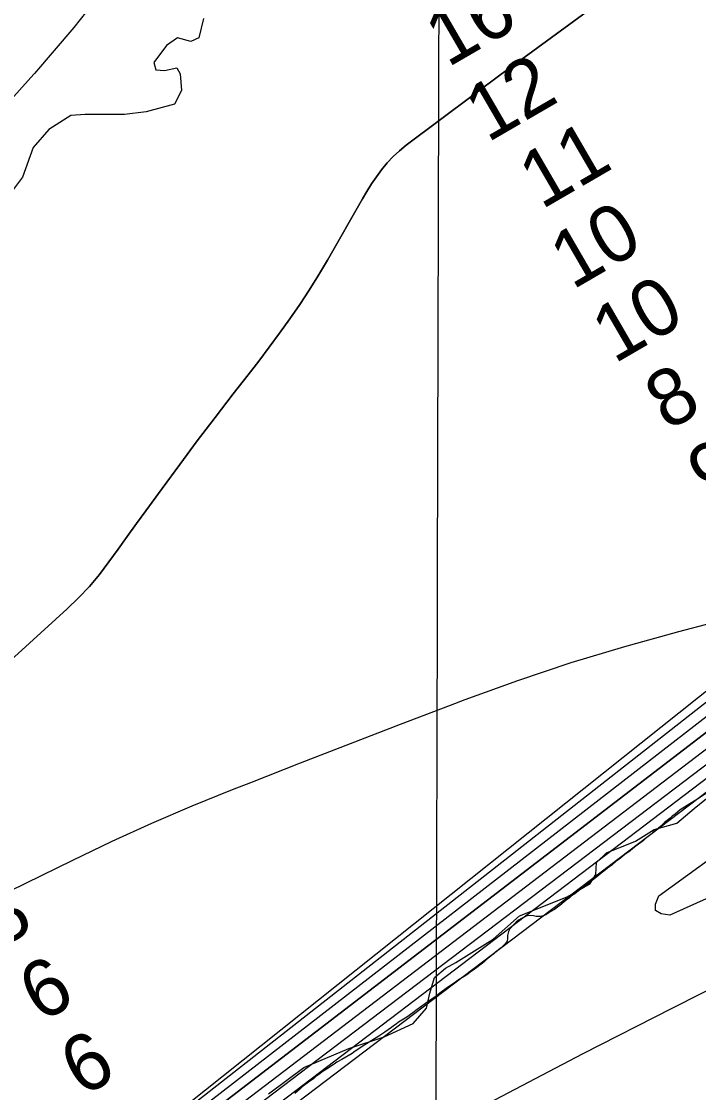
# Model space of a CAD drawing. Extents: x 3161665 to 3199565, y 885729 to 911164.
# Drawn here: x 3186332 to 3187129, y 907060 to 908320 of the extents above; entities that cross this region are included whole.
import ezdxf

# ---------------------------------------------------------------- set-up
doc = ezdxf.new("R2010")
doc.units = 0
for name, color, linetype in [('V-GRID-MAJR', 7, 'Continuous'), ('V-RIVR-EDGE', 7, 'Continuous'), ('V-RIVR-RANG', 7, 'Continuous'), ('V-SITE-VEGE', 7, 'Continuous'), ('V-TOPO-DPTH', 7, 'Continuous'), ('V-TOPO-MAJR', 7, 'Continuous'), ('V-TOPO-MINR', 7, 'Continuous'), ('V-TOPO-WATR', 7, 'Continuous')]:
    doc.layers.add(name, color=color, linetype=linetype)

msp = doc.modelspace()

# ---------------------------------------------------------------- linework, layer by layer
at = {"layer": 'V-GRID-MAJR'}
msp.add_spline([(3186778.469, 891137.72), (3186794.333, 897197.42), (3186810.2060000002, 903260.204), (3186826.079, 909323.034), (3186826.0870000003, 909326.073)], degree=3, dxfattribs=at)
at = {"layer": 'V-RIVR-EDGE'}
for points in [[(3186546.4575462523, 908323.9602936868), (3186541.0048265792, 908301.307611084), (3186531.2801394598, 908297.014292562), (3186515.640463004, 908301.3703298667), (3186502.665762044, 908292.2280122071), (3186488.04537031, 908272.2963516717), (3186490.1826884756, 908263.6563369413), (3186500.4336984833, 908262.5516479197), (3186515.0127225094, 908265.753621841), (3186518.773045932, 908258.7286057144), (3186520.3440079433, 908239.2965792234), (3186512.208965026, 908223.1265765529), (3186478.7269062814, 908214.0349676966), (3186453.3545360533, 908210.8596826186), (3186442.561189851, 908210.8863714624), (3186406.943147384, 908210.9744446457), (3186390.2107918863, 908209.9364777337), (3186364.265393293, 908193.2708443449), (3186345.864661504, 908172.2691902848), (3186333.365574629, 908137.2215072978), (3186319.28751909, 908118.3678469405)], [(3186622.959694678, 907058.1559484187), (3186664.3313525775, 907089.350549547), (3186717.417780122, 907111.8225997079), (3186758.7453699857, 907125.1954632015), (3186793.124584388, 907141.1935831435), (3186808.81700742, 907158.9766268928), (3186812.7731642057, 907176.7886910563), (3186818.0344254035, 907195.032207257), (3186831.1026668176, 907206.301552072), (3186843.289732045, 907212.7916047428), (3186887.2608504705, 907240.5023446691), (3186918.1905982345, 907267.810652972), (3186974.3197614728, 907290.2751793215), (3187001.308400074, 907305.8568948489), (3187007.8543439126, 907316.2730090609), (3187008.759166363, 907330.6151848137), (3187020.5233781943, 907341.8877541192), (3187054.462541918, 907355.713566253), (3187076.665439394, 907369.5683988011), (3187103.1989796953, 907376.892335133), (3187123.671769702, 907394.2288792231), (3187138.045115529, 907405.9296760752)]]:
    msp.add_lwpolyline(points, dxfattribs=at)
at = {"layer": 'V-SITE-VEGE'}
for p, q in [((3187138.08, 907412.0349999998), (3187128.608, 907405.6919999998)), ((3187118.4, 907399.7259999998), (3187107.257, 907392.4809999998)), ((3187123.779, 907402.6139999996), (3187118.4000000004, 907399.7259999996)), ((3187128.608, 907405.6919999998), (3187123.779, 907402.6139999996)), ((3187097.771, 907385.0319999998), (3187095.35, 907382.8489999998)), ((3187101.302, 907387.5759999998), (3187097.771, 907385.0319999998)), ((3187104.468, 907390.3019999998), (3187101.302, 907387.5759999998)), ((3187107.257, 907392.4809999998), (3187104.468, 907390.3019999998)), ((3187084.367, 907373.3889999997), (3187078.409, 907368.2959999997)), ((3187088.653, 907377.5789999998), (3187084.367, 907373.3889999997)), ((3187092.002, 907380.1229999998), (3187088.653, 907377.5789999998)), ((3187095.35, 907382.8489999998), (3187092.002, 907380.1229999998)), ((3187066.318, 907358.6659999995), (3187063.895, 907356.4829999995)), ((3187072.64, 907363.5709999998), (3187066.318, 907358.6659999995)), ((3187075.62, 907366.1169999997), (3187072.64, 907363.5709999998)), ((3187078.409, 907368.2959999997), (3187075.62, 907366.1169999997)), ((3187051.062, 907346.4909999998), (3187048.273, 907344.3119999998)), ((3187053.483, 907348.6759999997), (3187051.062, 907346.4909999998)), ((3187063.895, 907356.4829999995), (3187053.483, 907348.6759999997)), ((3187035.0670000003, 907334.1389999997), (3187031.535, 907331.6019999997)), ((3187042.137, 907339.7729999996), (3187035.0670000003, 907334.1389999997)), ((3187048.273, 907344.3119999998), (3187042.137, 907339.7729999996)), ((3187021.862, 907323.7849999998), (3187017.215, 907320.3359999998)), ((3187024.467, 907325.9679999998), (3187021.862, 907323.7849999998)), ((3187027.254, 907327.9599999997), (3187024.467, 907325.9679999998)), ((3187031.535, 907331.6019999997), (3187027.254, 907327.9599999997)), ((3187004.005, 907309.7969999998), (3186998.609, 907305.2499999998)), ((3187011.259, 907315.4269999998), (3187004.005, 907309.7969999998)), ((3187014.237, 907317.9739999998), (3187011.259, 907315.4269999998)), ((3187017.215, 907320.3359999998), (3187014.237, 907317.9739999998)), ((3186989.313, 907298.3519999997), (3186983.177, 907293.8139999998)), ((3186992.285, 907300.3449999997), (3186989.313, 907298.3519999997)), ((3186995.8170000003, 907303.0689999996), (3186992.2850000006, 907300.3449999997)), ((3186998.609, 907305.2499999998), (3186995.8170000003, 907303.0689999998)), ((3186973.1380000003, 907286.3719999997), (3186965.505, 907279.8219999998)), ((3186976.855, 907289.0929999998), (3186973.1380000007, 907286.3719999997)), ((3186979.4620000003, 907291.2769999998), (3186976.855, 907289.0929999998)), ((3186983.177, 907293.8139999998), (3186979.4620000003, 907291.2769999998)), ((3186954.919, 907272.7569999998), (3186948.9760000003, 907268.9529999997)), ((3186959.187, 907275.2879999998), (3186954.919, 907272.7569999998)), ((3186962.9020000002, 907277.8249999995), (3186959.187, 907275.2879999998)), ((3186965.505, 907279.8219999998), (3186962.9020000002, 907277.8249999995)), ((3186911.428, 907257.7709999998), (3186906.944, 907252.6619999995)), ((3186914.407, 907260.3169999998), (3186911.428, 907257.7709999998)), ((3186916.83, 907262.6869999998), (3186914.407, 907260.3169999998)), ((3186919.613, 907264.3129999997), (3186916.83, 907262.6869999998)), ((3186925.915, 907267.3739999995), (3186919.613, 907264.3129999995)), ((3186929.4250000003, 907268.0709999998), (3186925.915, 907267.3739999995)), ((3186934.767, 907267.6409999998), (3186929.4250000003, 907268.0709999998)), ((3186937.894, 907267.0529999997), (3186934.767, 907267.6409999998)), ((3186942.873, 907267.1799999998), (3186937.894, 907267.0529999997)), ((3186945.828, 907267.6979999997), (3186942.873, 907267.18)), ((3186948.9760000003, 907268.9529999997), (3186945.828, 907267.6979999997)), ((3186905.062, 907249.1799999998), (3186904.09, 907244.7689999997)), ((3186906.944, 907252.6619999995), (3186905.062, 907249.1799999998)), ((3186898.972, 907232.4789999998), (3186896.551, 907230.2909999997)), ((3186901.767, 907235.2089999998), (3186898.972, 907232.4789999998)), ((3186903.643, 907237.9529999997), (3186901.767, 907235.2089999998)), ((3186904.051, 907241.2669999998), (3186903.643, 907237.9529999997)), ((3186904.09, 907244.7689999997), (3186904.051, 907241.2669999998)), ((3186885.203, 907221.2059999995), (3186879.061, 907216.1149999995)), ((3186887.804, 907223.0189999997), (3186885.203, 907221.2059999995)), ((3186890.036, 907225.0199999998), (3186887.804, 907223.0189999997)), ((3186896.551, 907230.2909999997), (3186890.036, 907225.0199999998)), ((3186876.454, 907213.7479999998), (3186867.897, 907207.0259999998)), ((3186879.061, 907216.1149999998), (3186876.454, 907213.7479999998)), ((3186853.77, 907196.8659999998), (3186847.4600000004, 907193.0689999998)), ((3186857.301, 907199.2209999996), (3186853.77, 907196.8659999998)), ((3186860.275, 907201.3999999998), (3186857.301, 907199.2209999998)), ((3186865.29, 907204.8449999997), (3186860.275, 907201.3999999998)), ((3186867.897, 907207.0259999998), (3186865.29, 907204.8449999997)), ((3186833.339, 907183.2749999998), (3186826.089, 907178.0139999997)), ((3186841.329, 907188.7149999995), (3186833.339, 907183.2749999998)), ((3186847.46, 907193.0689999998), (3186841.329, 907188.7149999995)), ((3186818.465, 907172.0169999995), (3186811.9620000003, 907167.6699999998)), ((3186826.089, 907178.0139999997), (3186818.465, 907172.0169999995)), ((3186797.8370000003, 907157.5089999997), (3186792.8140000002, 907153.5139999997)), ((3186800.623, 907159.3199999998), (3186797.8370000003, 907157.5089999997)), ((3186803.412, 907161.5009999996), (3186800.623, 907159.3199999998)), ((3186811.9620000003, 907167.6699999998), (3186803.412, 907161.5009999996)), ((3186785.5700000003, 907148.6169999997), (3186775.915, 907142.4609999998)), ((3186792.8140000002, 907153.5139999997), (3186785.5700000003, 907148.6169999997)), ((3186767.363, 907136.2919999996), (3186759.56, 907131.0369999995)), ((3186769.966, 907138.2889999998), (3186767.363, 907136.2919999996)), ((3186772.94, 907140.2839999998), (3186769.966, 907138.2889999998)), ((3186775.915, 907142.4609999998), (3186772.94, 907140.2839999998)), ((3186752.685, 907126.1379999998), (3186733.19, 907114.0119999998)), ((3186759.56, 907131.0369999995), (3186752.6850000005, 907126.1379999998)), ((3186724.83, 907108.5769999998), (3186721.115, 907105.8549999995)), ((3186730.216, 907111.8329999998), (3186724.83, 907108.5769999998)), ((3186733.19, 907114.0119999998), (3186730.216, 907111.8329999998)), ((3186703.115, 907095.3689999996), (3186699.957, 907093.1939999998)), ((3186709.237, 907098.6169999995), (3186703.115, 907095.3689999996)), ((3186721.115, 907105.8549999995), (3186709.237, 907098.6169999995)), ((3186687.143, 907084.8629999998), (3186682.1210000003, 907081.0489999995)), ((3186692.898, 907088.4839999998), (3186687.143, 907084.8629999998)), ((3186696.986, 907091.2009999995), (3186692.8980000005, 907088.4839999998)), ((3186698.839, 907092.2869999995), (3186696.986, 907091.2009999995)), ((3186699.957, 907093.1939999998), (3186698.839, 907092.2869999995)), ((3186669.852, 907071.9729999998), (3186662.6, 907066.5269999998)), ((3186672.639, 907073.7849999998), (3186669.852, 907071.9729999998)), ((3186675.613, 907075.9619999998), (3186672.639, 907073.7849999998)), ((3186678.59, 907078.5099999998), (3186675.6130000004, 907075.9619999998)), ((3186682.1210000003, 907081.0489999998), (3186678.59, 907078.51)), ((3186656.828, 907061.4319999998), (3186653.662, 907058.7039999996)), ((3186659.995, 907064.3459999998), (3186656.828, 907061.4319999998)), ((3186662.6, 907066.5269999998), (3186659.995, 907064.3459999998))]:
    msp.add_line(p, q, dxfattribs=at)
at = {"layer": 'V-TOPO-DPTH'}
for points in [[(3187125.361280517, 908426.0303331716), (3186907.4706801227, 908266.2451446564), (3186896.5916936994, 908258.2441837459), (3186885.7274869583, 908250.2232616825), (3186874.8854497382, 908242.1723978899), (3186864.058192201, 908234.1015729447), (3186784.7957744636, 908174.8477341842), (3186776.848848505, 908168.3581197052), (3186769.3130640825, 908161.4564140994)], [(3187125.361280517, 908426.0303331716), (3186907.4706801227, 908266.2451446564), (3186896.5916936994, 908258.2441837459), (3186885.7274869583, 908250.2232616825), (3186874.8854497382, 908242.1723978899), (3186864.058192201, 908234.1015729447), (3186784.7957744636, 908174.8477341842), (3186776.848848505, 908168.3581197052), (3186769.3130640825, 908161.4564140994)], [(3188133.5693742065, 908216.9123493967), (3187311.399228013, 907607.7338262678), (3187288.614524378, 907592.7232070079), (3187265.8714401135, 907577.6500710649), (3187243.1907849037, 907562.4831600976), (3187220.551749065, 907547.2537324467), (3186488.2416489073, 906985.2035170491), (3186472.9256663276, 906975.5117660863), (3185695.8763320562, 906313.100574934), (3184911.4205519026, 905717.7384837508), (3184430.5306852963, 905301.0334637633), (3184409.835278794, 905286.7582835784), (3184389.1185088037, 905272.5142499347), (3184368.3696935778, 905258.3169361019), (3184347.5995148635, 905244.1507688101)], [(3185048.453935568, 905835.82111694), (3185661.0502711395, 906320.2183933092), (3186449.4203871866, 906984.6295795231), (3186456.3334629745, 906988.7966614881), (3186463.2266325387, 906992.9961596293), (3186470.089942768, 906997.2442820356), (3186476.9333467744, 907001.5248206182), (3187201.853722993, 907569.493202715), (3187226.663520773, 907586.3036319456), (3187251.519647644, 907603.0449655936), (3187276.4452681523, 907619.6826558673), (3187301.417217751, 907636.2512505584), (3187333.513360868, 907657.450556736), (3187342.2689386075, 907663.6171438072), (3187350.75600743, 907670.1136259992), (3187358.84031288, 907677.1049508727), (3188099.934853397, 908225.0837505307)], [(3185048.453935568, 905835.82111694), (3185661.0502711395, 906320.2183933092), (3186449.4203871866, 906984.6295795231), (3186456.3334629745, 906988.7966614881), (3186463.2266325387, 906992.9961596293), (3186470.089942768, 906997.2442820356), (3186476.9333467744, 907001.5248206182), (3187201.853722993, 907569.493202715), (3187226.663520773, 907586.3036319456), (3187251.519647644, 907603.0449655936), (3187276.4452681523, 907619.6826558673), (3187301.417217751, 907636.2512505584), (3187333.513360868, 907657.450556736), (3187342.2689386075, 907663.6171438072), (3187350.75600743, 907670.1136259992), (3187358.84031288, 907677.1049508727), (3188099.934853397, 908225.0837505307)], [(3186769.3130640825, 908161.4564140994), (3186762.393991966, 908153.9365718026), (3186755.8860613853, 908146.0046383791), (3186749.8542318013, 908137.6515644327), (3186744.038355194, 908129.1565407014), (3186738.5464080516, 908120.4485922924), (3186733.2704138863, 908111.5986940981), (3186692.0488306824, 908039.3957046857), (3186681.609586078, 908021.7402187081), (3186670.8200568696, 908004.3089941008), (3186659.5051007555, 907987.2141615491), (3186647.839860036, 907970.3435903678), (3186635.8121902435, 907953.7154402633), (3186623.6523623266, 907937.1857425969), (3186611.294297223, 907920.8037235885), (3186598.804073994, 907904.5201570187), (3186581.305395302, 907881.9893823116), (3186560.094589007, 907854.4180597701), (3186539.054293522, 907826.718452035), (3186518.269764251, 907798.8264165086), (3186497.6557457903, 907770.8060957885), (3186478.4248870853, 907744.4123363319), (3186467.531828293, 907729.4231383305), (3186456.663472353, 907714.4160965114), (3186445.832170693, 907699.382288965), (3186435.0255718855, 907684.3306376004), (3186423.797643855, 907669.6567510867), (3186411.988644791, 907655.4995891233), (3186399.3080391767, 907642.1175139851), (3186386.0463625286, 907629.2521633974), (3186235.0114921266, 907491.7464150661)], [(3186769.3130640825, 908161.4564140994), (3186762.393991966, 908153.9365718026), (3186755.8860613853, 908146.0046383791), (3186749.8542318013, 908137.6515644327), (3186744.038355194, 908129.1565407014), (3186738.5464080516, 908120.4485922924), (3186733.2704138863, 908111.5986940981), (3186692.0488306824, 908039.3957046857), (3186681.609586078, 908021.7402187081), (3186670.8200568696, 908004.3089941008), (3186659.5051007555, 907987.2141615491), (3186647.839860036, 907970.3435903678), (3186635.8121902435, 907953.7154402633), (3186623.6523623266, 907937.1857425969), (3186611.294297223, 907920.8037235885), (3186598.804073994, 907904.5201570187), (3186581.305395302, 907881.9893823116), (3186560.094589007, 907854.4180597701), (3186539.054293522, 907826.718452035), (3186518.269764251, 907798.8264165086), (3186497.6557457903, 907770.8060957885), (3186478.4248870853, 907744.4123363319), (3186467.531828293, 907729.4231383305), (3186456.663472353, 907714.4160965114), (3186445.832170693, 907699.382288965), (3186435.0255718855, 907684.3306376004), (3186423.797643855, 907669.6567510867), (3186411.988644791, 907655.4995891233), (3186399.3080391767, 907642.1175139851), (3186386.0463625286, 907629.2521633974), (3186235.0114921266, 907491.7464150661)]]:
    msp.add_lwpolyline(points, dxfattribs=at)
at = {"layer": 'V-TOPO-MAJR'}
msp.add_lwpolyline([(3183554.8327191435, 904485.5634827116), (3184331.946370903, 905198.1480481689), (3184405.393996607, 905247.4870532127), (3184438.6915015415, 905269.8124023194), (3184471.9585789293, 905292.1832336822), (3184951.8513719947, 905708.2344759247), (3184963.442538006, 905716.096737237), (3184975.0526644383, 905723.9307884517), (3184986.6912314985, 905731.7225245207), (3184998.348758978, 905739.4860504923), (3185668.2383271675, 906257.9348067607), (3185677.882575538, 906264.0096564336), (3185687.5551703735, 906270.0386673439), (3185697.270284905, 906275.9989201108), (3185707.0137459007, 906281.9133341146), (3186490.741362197, 906943.3868920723), (3186521.334050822, 906963.456032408), (3186551.838743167, 906983.6602827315), (3187280.536546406, 907538.1823990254), (3187286.0902281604, 907541.8584176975), (3187291.6588216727, 907545.5118079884), (3187297.237356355, 907549.1501126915), (3188101.275117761, 908138.901917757)], dxfattribs=at)
at = {"layer": 'V-TOPO-MINR'}
for points in [[(3186415.9453137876, 908341.4474200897), (3186393.6445207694, 908313.5175989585)], [(3186393.6445207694, 908313.5175989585), (3186370.6980749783, 908286.11575772), (3186347.321194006, 908259.0659030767), (3186346.75898152, 908258.4304985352), (3186323.1015815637, 908232.1870932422)], [(3183345.7022207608, 904357.4301179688), (3184350.79026614, 905259.5873319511), (3184366.945343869, 905270.679030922), (3184383.083283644, 905281.7955478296), (3184399.195516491, 905292.9492916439), (3184415.2906113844, 905304.1278533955), (3184926.3697796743, 905740.463966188), (3184955.0478813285, 905759.9251522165), (3184983.7965851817, 905779.2818901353), (3185666.9907013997, 906308.9828515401), (3186467.8756075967, 906984.6159499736), (3186478.8031900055, 906991.4536499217), (3187201.57503716, 907551.6380914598), (3187230.1636207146, 907570.938518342), (3187258.8051890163, 907590.1596371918), (3187287.526234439, 907609.2617939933), (3187316.3002646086, 907628.2846427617), (3187416.493951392, 907694.2256657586), (3188115.8819420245, 908221.1456825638)], [(3184347.5995148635, 905244.1507688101), (3184368.3696935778, 905258.3169361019), (3184389.1185088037, 905272.5142499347), (3184409.835278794, 905286.7582835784), (3184430.5306852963, 905301.0334637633), (3184911.4205519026, 905717.7384837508), (3185695.8763320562, 906313.100574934), (3186472.9256663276, 906975.5117660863), (3186488.2416489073, 906985.2035170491), (3187220.551749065, 907547.2537324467), (3187243.1907849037, 907562.4831600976), (3187265.8714401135, 907577.6500710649), (3187288.614524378, 907592.7232070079), (3187311.399228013, 907607.7338262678), (3188133.5693742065, 908216.9123493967)], [(3183335.628857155, 904306.7647557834), (3184341.5225269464, 905215.7365212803), (3184370.936027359, 905235.4908833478), (3184400.321513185, 905255.2867360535), (3184429.6649771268, 905275.1448247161), (3184458.980426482, 905295.0444040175), (3184938.4685970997, 905711.3901173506), (3184954.2762027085, 905722.1265278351), (3184970.109680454, 905732.824495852), (3184985.9819664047, 905743.4648001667), (3185001.880124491, 905754.0666620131), (3185654.941699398, 906261.3806717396), (3185668.863411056, 906270.2196470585), (3185682.826288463, 906278.9925859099), (3185696.8509144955, 906287.6664700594), (3185710.916706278, 906296.2743177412), (3186484.33136773, 906954.9463764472), (3186509.4630667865, 906971.2292642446), (3186534.522286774, 906987.6248462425), (3187279.507949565, 907553.5101391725), (3187290.6790758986, 907560.8635646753), (3187301.870333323, 907568.186543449), (3188173.3710655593, 908207.7356712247)], [(3183338.9601381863, 904323.4705632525), (3184344.50439948, 905229.4956293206), (3184369.7039648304, 905246.5577219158), (3184394.878533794, 905263.6565301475), (3184420.0156081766, 905280.8104118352), (3184445.127686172, 905298.0010091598), (3184924.9933732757, 905714.5579356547), (3184945.0451215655, 905728.1957537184), (3184965.12973965, 905741.7847992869), (3184985.263662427, 905755.3006861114), (3185677.8352137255, 906288.443898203), (3185696.3878484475, 906300.0150614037), (3185714.995292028, 906311.4990342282), (3186498.44581615, 906978.4709885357), (3186518.4323511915, 906991.3939333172), (3187255.9227992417, 907554.2086667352), (3187272.770869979, 907565.436226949), (3187289.664966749, 907576.5944118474), (3187306.589747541, 907587.7063465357), (3188152.792016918, 908212.4296193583)], [(3184994.8343742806, 905725.0163553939), (3185680.881476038, 906254.6115064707), (3185686.452135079, 906258.0937250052), (3185692.0390686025, 906261.5494219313), (3185697.650413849, 906264.9653364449), (3185703.2780335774, 906268.3547293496), (3186497.8135997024, 906930.6753540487), (3186513.2211782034, 906940.9141186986), (3186528.5846094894, 906951.2197879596), (3187290.550626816, 907528.968974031), (3187292.5194458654, 907530.4779795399), (3187292.69123971, 907530.5899134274), (3188204.2683190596, 908187.2206410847)], [(3184991.336648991, 905710.6522351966), (3185664.9516847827, 906231.8553297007), (3185666.9720435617, 906233.9973522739), (3185669.1074563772, 906236.0053701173), (3185671.415450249, 906237.8123808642), (3185673.8384981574, 906239.4853868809), (3185692.901366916, 906251.4089642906), (3185694.5934970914, 906252.4590031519), (3185696.2905469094, 906253.5009649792), (3185699.7043251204, 906255.5525804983), (3186547.3786697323, 906867.3250618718), (3186557.0684431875, 906873.9473179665), (3186785.115649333, 906996.0684746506), (3186888.975924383, 907051.1284789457), (3186993.1377268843, 907105.6060367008), (3187097.751820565, 907159.209924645), (3187202.6674416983, 907212.2313660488), (3187373.101766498, 907297.4706290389), (3187392.9908986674, 907307.5045189), (3187412.8326910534, 907317.6303793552), (3187432.603473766, 907327.894195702), (3187452.326916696, 907338.2499826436), (3188412.548658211, 907846.6879568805)], [(3186525.3532011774, 907044.5668125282), (3187240.629308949, 907614.1274493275), (3187243.9613582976, 907616.3867817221), (3187245.6336494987, 907617.5071363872), (3187249.4928241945, 907620.0704566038), (3187251.1461362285, 907621.3628309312), (3187251.655024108, 907621.8450590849), (3187251.980807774, 907622.7722357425), (3187251.8080341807, 907623.2001506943), (3187251.4674278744, 907623.6102289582), (3187242.885549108, 907629.2005555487), (3187237.880489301, 907631.6095335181), (3187232.7310639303, 907633.1302403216), (3187227.365090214, 907633.3185403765), (3187221.854750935, 907632.6185692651), (3187105.2341216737, 907602.2016706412), (3187041.6152869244, 907584.5001110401), (3186978.431310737, 907565.4375121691)], [(3186978.431310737, 907565.4375121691), (3186915.899622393, 907544.3333543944), (3186853.8027926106, 907521.8681573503), (3186836.499119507, 907515.2883038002), (3186777.6889894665, 907492.8153698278), (3186718.9282512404, 907470.2146425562), (3186660.241600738, 907447.4222253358), (3186601.6043420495, 907424.502014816), (3186580.1958543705, 907416.0935303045), (3186532.5596080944, 907396.6936077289), (3186485.269160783, 907376.5106734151), (3186438.497411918, 907355.1532214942), (3186392.0714620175, 907333.0127578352), (3186318.4302527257, 907296.7576950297)], [(3187317.4152611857, 907368.7906080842), (3187095.0243866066, 907268.7433838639), (3187084.642868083, 907270.2498964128), (3187078.3264745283, 907274.1144453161), (3187078.1077684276, 907281.5160487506), (3187081.954187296, 907291.2756885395), (3187113.442063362, 907314.1625678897), (3187149.068846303, 907339.8855058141)]]:
    msp.add_lwpolyline(points, dxfattribs=at)
at = {"layer": 'V-TOPO-WATR'}
for points in [[(3186769.3130640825, 908161.4564140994), (3186776.848848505, 908168.3581197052), (3186784.7957744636, 908174.8477341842), (3186864.058192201, 908234.1015729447), (3186874.8854497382, 908242.1723978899), (3186885.7274869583, 908250.2232616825), (3186896.5916936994, 908258.2441837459), (3186907.4706801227, 908266.2451446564), (3187125.361280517, 908426.0303331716)], [(3185048.453935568, 905835.82111694), (3185661.0502711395, 906320.2183933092), (3186449.4203871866, 906984.6295795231), (3186456.3334629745, 906988.7966614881), (3186463.2266325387, 906992.9961596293), (3186470.089942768, 906997.2442820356), (3186476.9333467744, 907001.5248206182), (3187201.853722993, 907569.493202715), (3187226.663520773, 907586.3036319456), (3187251.519647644, 907603.0449655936), (3187276.4452681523, 907619.6826558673), (3187301.417217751, 907636.2512505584), (3187333.513360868, 907657.450556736), (3187342.2689386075, 907663.6171438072), (3187350.75600743, 907670.1136259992), (3187358.84031288, 907677.1049508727), (3188099.934853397, 908225.0837505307)], [(3186235.0114921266, 907491.7464150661), (3186386.0463625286, 907629.2521633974), (3186399.3080391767, 907642.1175139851), (3186411.988644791, 907655.4995891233), (3186423.797643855, 907669.6567510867), (3186435.0255718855, 907684.3306376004), (3186445.832170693, 907699.382288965), (3186456.663472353, 907714.4160965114), (3186467.531828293, 907729.4231383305), (3186478.4248870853, 907744.4123363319), (3186497.6557457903, 907770.8060957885), (3186518.269764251, 907798.8264165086), (3186539.054293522, 907826.718452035), (3186560.094589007, 907854.4180597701), (3186581.305395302, 907881.9893823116), (3186598.804073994, 907904.5201570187), (3186611.294297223, 907920.8037235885), (3186623.6523623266, 907937.1857425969), (3186635.8121902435, 907953.7154402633), (3186647.839860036, 907970.3435903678), (3186659.5051007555, 907987.2141615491), (3186670.8200568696, 908004.3089941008), (3186681.609586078, 908021.7402187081), (3186692.0488306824, 908039.3957046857), (3186733.2704138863, 908111.5986940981), (3186738.5464080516, 908120.4485922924), (3186744.038355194, 908129.1565407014), (3186749.8542318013, 908137.6515644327), (3186755.8860613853, 908146.0046383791), (3186762.393991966, 908153.9365718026), (3186769.3130640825, 908161.4564140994)]]:
    msp.add_lwpolyline(points, dxfattribs=at)

# ---------------------------------------------------------------- texts
at = {"layer": 'V-RIVR-RANG'}
for s, height, rotation, p in [('16', 66.99999999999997, 30.14944444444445, (3186833.5282620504, 908265.6358337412)), ('12', 66.99999999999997, 30.14944444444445, (3186880.4507526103, 908177.2536571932)), ('11', 66.99999999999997, 30.14944444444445, (3186944.0257630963, 908098.5432371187)), ('10', 66.99999999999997, 30.14944444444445, (3186980.4572234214, 908004.0675213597)), ('10', 66.99999999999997, 30.14944444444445, (3187029.6622234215, 907917.0105213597)), ('8', 66.99999999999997, 30.14944444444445, (3187092.3234962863, 907837.7699529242)), ('9', 66.99999999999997, 30.14944444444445, (3187142.212778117, 907751.1104065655)), ('8', 67, 29.19166666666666, (3186305.6936699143, 907228.6407259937)), ('6', 67, 29.19166666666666, (3186354.686029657, 907141.463924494)), ('6', 67, 29.19166666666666, (3186403.218029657, 907054.0299244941))]:
    msp.add_text(s, height=height, rotation=rotation, dxfattribs=at).set_placement(p)

doc.saveas('drawing.dxf')
